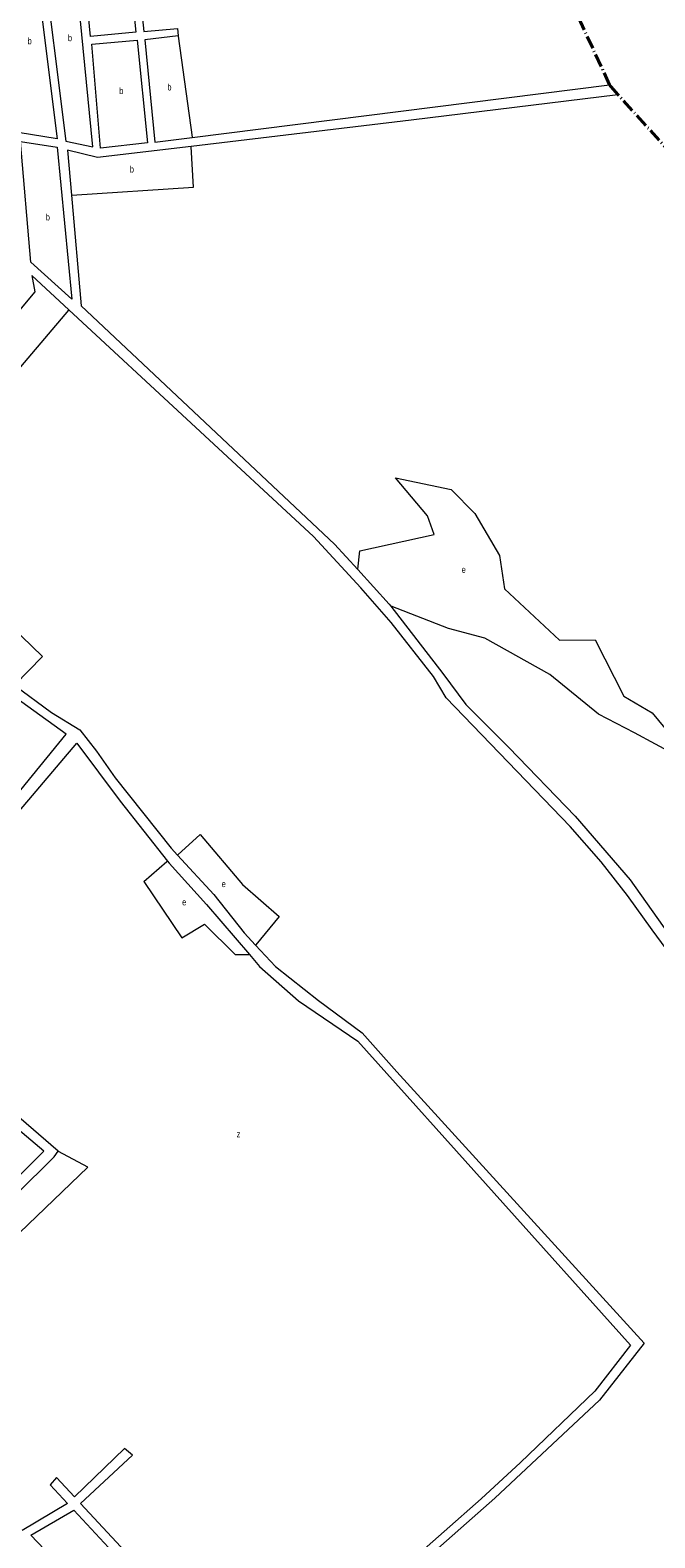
# Model space of a CAD drawing. Extents: x 639657 to 671642, y 222838 to 252123.
# Drawn here: x 669279 to 670234, y 236432 to 238739 of the extents above; entities that cross this region are included whole.
import ezdxf

# ---------------------------------------------------------------- set-up
doc = ezdxf.new("R2010")
doc.units = 0
doc.header["$LTSCALE"] = 4
doc.linetypes.add('DOT_DASHED', pattern=[7.7, 5, -1.2, 0.3, -1.2])
for name, color, linetype, lineweight in [('1', 7, 'Continuous', 13), ('21', 7, 'Continuous', 13), ('4', 7, 'DOT_DASHED', 40)]:
    doc.layers.add(name, color=color, linetype=linetype, lineweight=lineweight)
doc.layers.add('7', color=7, linetype='Continuous')

msp = doc.modelspace()

# ---------------------------------------------------------------- linework, layer by layer
at = {"layer": '1'}
for p, q in [((669336.185, 236484.502), (669266.789, 236443.212)), ((669279.935, 236435.723), (669345.812, 236474.176)), ((669345.812, 236474.176), (669618.407, 236181.813)), ((669629.45, 236191.57), (669356.139, 236484.601)), ((669568.03, 236137.31), (669279.935, 236435.723))]:
    msp.add_line(p, q, dxfattribs=at)
for points in [[(669356.04, 238887.93), (669424.33, 238896.02), (669440.49, 238735.55), (669371.24, 238729.1)], [(669333.82, 238568.79), (669374.86, 238560.44), (669343.18, 238883.54), (669296.58, 238866.53)], [(669236.6, 238842.96), (669284.26, 238862.13), (669320.36, 238572.44), (669260.65, 238582.17)], [(669373.48, 238717.31), (669442.67, 238723.51), (669458.46, 238566.54), (669386.54, 238558.46)], [(669264.52, 238568.24), (669320.46, 238559.55), (669342.66, 238327.07), (669280.21, 238383.58)], [(669082, 236908.18), (669131.83, 236856.49), (669300.18, 237023.59), (669246.9, 237068.48)]]:
    msp.add_lwpolyline(points, close=True, dxfattribs=at)
for points in [[(669484.85, 238902.9), (669436.01, 238896.62), (669452.72, 238736.66), (669504.47, 238741.15), (669505.53, 238730.15)], [(669505.53, 238730.15), (669454.55, 238723.85), (669469.81, 238567.29), (669526.958, 238574.523), (670165.087, 238655.291)], [(670178.458, 238639.699), (670177.958, 238639.638), (669861.62, 238600.84), (669525.308, 238560.847)], [(669525.308, 238560.847), (669381.95, 238543.8), (669336.11, 238555.19), (669342.207, 238486.373)], [(669342.207, 238486.373), (669357.23, 238316.81), (669744.73, 237952.31), (669780.045, 237913.495)], [(669338.46, 238310.643), (669281.73, 238363.25), (669286.19, 238338.58), (669109.584, 238127.238), (669103.275, 238119.551), (669076.972, 238087.501)], [(670747.64, 236432.54), (670380.59, 237074.4), (670355.56, 237188.12), (670293.09, 237276.78), (670230.11, 237362.2), (670192.64, 237414.53), (670152.48, 237466.31), (670104.79, 237520.17), (669915.24, 237717.37), (669895.83, 237749.62), (669831.39, 237832.23), (669785, 237885.51), (669712.41, 237963.87), (669338.46, 238310.643)], [(669780.045, 237913.495), (669828.17, 237860.6), (669830.535, 237857.535)], [(669212.82, 237513.27), (669334.07, 237661.69), (669225.43, 237739.8), (669138.88, 237812.18), (669060.94, 237881.4), (669046.92, 237887.73), (668974.61, 237788.85), (668962.94, 237769.96), (668944.02, 237783.77)], [(669830.535, 237857.535), (669910.12, 237754.39), (669945.4, 237706.87), (670010.91, 237641.33), (670112.72, 237536.34), (670196.75, 237438.73), (670295.43, 237298.85), (670368.52, 237193.48), (670393.12, 237079.39), (670760.39, 236441.27), (670747.64, 236432.54)], [(669255.02, 237736.389), (669311.62, 237694.92), (669355.28, 237668.25), (669380.84, 237635.32)], [(669321.9, 237023.38), (669254.26, 237081.94), (669135.1, 237211.88), (669081.85, 237274.51), (669055.85, 237300.63), (669350.3, 237647.85), (669416.56, 237559.2), (669488.945, 237467.373)], [(669380.84, 237635.32), (669409.09, 237594.73), (669494.63, 237487.14), (669504.468, 237476.407)], [(669488.945, 237467.373), (669491.47, 237464.17), (669548.94, 237400.7), (669614.333, 237324.269)], [(669504.468, 237476.407), (669559.82, 237416.02), (669606.2, 237357.77), (669623.934, 237338.758)], [(669614.333, 237324.269), (669629.75, 237306.25), (669689.28, 237253.54), (669780.3, 237191.7), (670196.83, 236726.85), (670142.42, 236656.37), (670029.12, 236547.1), (669968.92, 236491.46), (669629.45, 236191.57)], [(669623.934, 237338.758), (669654.47, 237306.02), (669719.82, 237254.27), (669786.76, 237204.71), (669839.66, 237144.88), (670218.05, 236729.91), (670149.77, 236642.54), (669989.78, 236492.54), (669638.215, 236182.173)], [(669170.41, 236810.52), (669141.15, 236841.98), (669316.06, 237014.74), (669321.9, 237023.38)], [(669356.139, 236484.601), (669435.523, 236558.155), (669423.57, 236568.407), (669346.808, 236494.605)], [(669346.808, 236494.605), (669319.409, 236523.981), (669309.635, 236512.977), (669336.185, 236484.502)]]:
    msp.add_lwpolyline(points, dxfattribs=at)
at = {"layer": '21'}
for points in [[(669505.53, 238730.15), (669505.599, 238729.65), (669526.889, 238575.023), (669526.958, 238574.523)], [(669342.207, 238486.373), (669342.707, 238486.405), (669528.98, 238498.376), (669525.337, 238560.347), (669525.308, 238560.847)], [(669103.275, 238119.551), (669103.708, 238119.181), (669145.653, 238083.38), (669338.036, 238310.143), (669338.46, 238310.643)], [(669780.045, 237913.495), (669780.104, 237913.995), (669783.396, 237941.928), (669896.91, 237967.057), (669886.848, 237995.803), (669837.986, 238053.64)], [(669837.986, 238053.64), (669922.745, 238035.912), (669959.317, 237999.146), (669996.929, 237934.953), (670004.397, 237883.758), (670088.362, 237805.314), (670143.084, 237805.675), (670186.953, 237719.67), (670230.439, 237694.09), (670275.983, 237638.821), (670267.174, 237629.064), (670203.127, 237663.701), (670148.034, 237692.132), (670073.857, 237752.951), (669974.461, 237808.408), (669919.01, 237823.454), (669831.035, 237857.342), (669830.535, 237857.535)], [(669171.097, 237807.096), (669171.56, 237807.596), (669217.79, 237857.509), (669298.071, 237780.667), (669255.506, 237736.889), (669255.02, 237736.389)], [(669504.468, 237476.407), (669504.968, 237476.869), (669538.915, 237508.226), (669604.071, 237431.383), (669659.918, 237382.483), (669624.345, 237339.258), (669623.934, 237338.758)], [(669452.816, 237436.04), (669488.235, 237466.757), (669488.945, 237467.373)], [(669452.816, 237436.04), (669510.991, 237349.884), (669545.896, 237370.841), (669592.436, 237324.269), (669613.833, 237324.269), (669614.333, 237324.269)], [(669170.41, 236810.52), (669170.91, 236810.999), (669367.22, 236999), (669322.4, 237023.111), (669321.9, 237023.38)]]:
    msp.add_lwpolyline(points, dxfattribs=at)
at = {"layer": '4'}
for points in [[(670165.087, 238655.291), (670079.4, 238840.63), (670069.15, 238914.69), (670068.94, 238925.73)], [(670167.01, 238652.415), (670165.79, 238653.77), (670165.087, 238655.291)], [(670524.279, 238138.713), (670410.57, 238331.26), (670385.23, 238410.03), (670178.458, 238639.699), (670167.01, 238652.415)]]:
    msp.add_lwpolyline(points, dxfattribs=at)

# ---------------------------------------------------------------- texts
at = {"layer": '7'}
for s, width, p in [('b', 0.75, (669275.25, 238717.285)), ('b', 0.75, (669336.839, 238721.99)), ('b', 0.75, (669488.936, 238646.562)), ('b', 0.75, (669415.363, 238640.985)), ('b', 0.75, (669431.451, 238521.003)), ('b', 0.75, (669302.955, 238447.655)), ('e', 0.75, (669938.89, 237908.383)), ('e', 0.75, (669572.029, 237427.535)), ('e', 0.75, (669511.528, 237399.592)), ('z', 0.8, (669594.935, 237044.549))]:
    msp.add_text(s, height=10, dxfattribs=dict(at, width=width)).set_placement(p)

doc.saveas('drawing.dxf')
